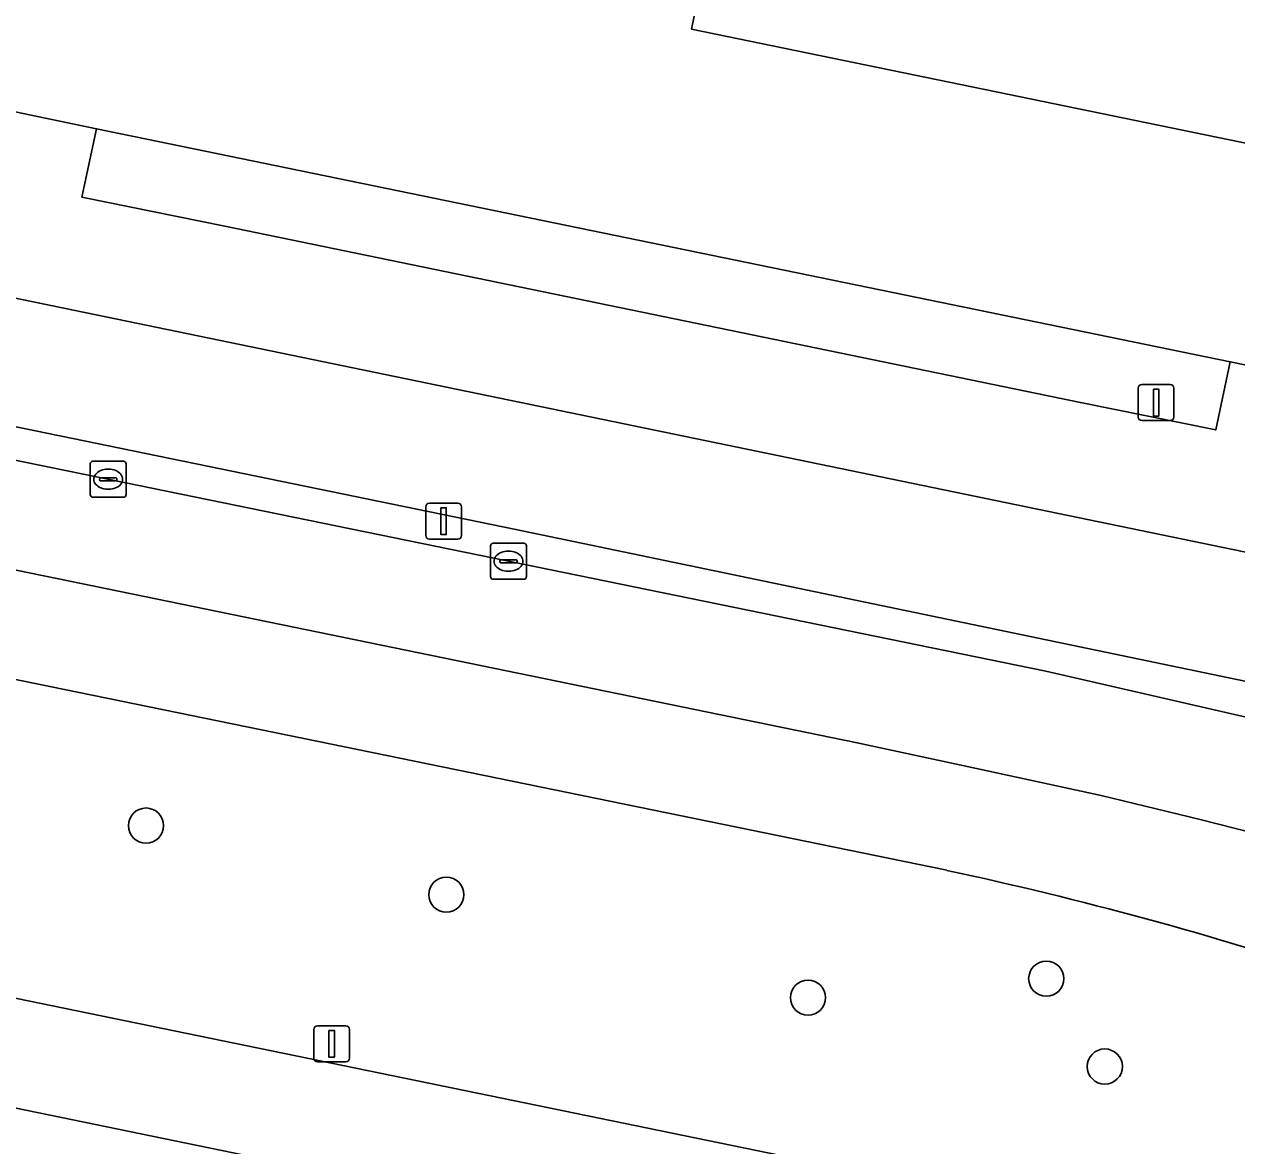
# Model space of a CAD drawing. Extents: x 157692 to 159674, y 381452 to 383291.
# Drawn here: x 158745.55 to 158779.28, y 382065.2 to 382096.4 of the extents above; entities that cross this region are included whole.
import ezdxf

# ---------------------------------------------------------------- set-up
doc = ezdxf.new("R2010")
doc.units = 0
for name, color, linetype in [('IMGEO_Berm_groen', 7, 'Continuous'), ('IMGEO_Berm_open', 7, 'Continuous'), ('IMGEO_Boom', 7, 'Continuous'), ('IMGEO_Erf', 7, 'Continuous'), ('IMGEO_Fietspad_gesloten', 7, 'Continuous'), ('IMGEO_Kolk', 7, 'Continuous'), ('IMGEO_Lichtmast', 7, 'Continuous'), ('IMGEO_Pand', 7, 'Continuous'), ('IMGEO_Rijbaan_lokaal_open', 7, 'Continuous'), ('IMGEO_Rijbaan_regionaal_gesloten', 7, 'Continuous'), ('IMGEO_Voetpad_open', 7, 'Continuous')]:
    doc.layers.add(name, color=color, linetype=linetype)

msp = doc.modelspace()

# ---------------------------------------------------------------- linework, layer by layer
at = {"layer": 'IMGEO_Berm_groen'}
for points in [[(158595.092, 382100.086), (158601.14, 382098.944), (158779.77, 382062.223), (158785.616, 382060.813), (158789.108, 382059.781)], [(158771.214, 382072.861), (158638.357, 382100.078)]]:
    msp.add_lwpolyline(points, dxfattribs=at)
msp.add_arc((158749.046, 381969.81), 105.408, 65.46642, 77.85955, dxfattribs=at)
at = {"layer": 'IMGEO_Berm_open'}
msp.add_lwpolyline([(158640.25, 382105.785), (158773.962, 382078.399), (158781.033, 382076.781), (158788.955, 382074.588), (158790.901, 382074.003), (158791.317, 382075.663), (158759.226, 382082.344), (158640.458, 382106.746)], dxfattribs=at)
at = {"layer": 'IMGEO_Boom'}
for centre in [(158748.939, 382074.106), (158757.292, 382072.183), (158773.977, 382069.849), (158767.352, 382069.32), (158775.606, 382067.403)]:
    msp.add_circle(centre, 0.489, dxfattribs=at)
at = {"layer": 'IMGEO_Erf'}
msp.add_lwpolyline([(158765.247, 382235.426), (158752.653, 382174.095), (158746.409, 382143.691), (158738.086, 382103.16), (158737.08, 382098.262), (158736.964, 382098.286), (158733.679, 382098.961), (158733.173, 382096.498), (158736.463, 382095.809), (158737.882, 382095.512), (158747.563, 382093.491), (158779.094, 382087.008), (158785.901, 382085.615), (158811.125, 382080.406), (158811.515, 382080.009), (158814.452, 382079.413), (158814.541, 382079.95), (158831.712, 382076.46), (158832.164, 382078.78), (158855.441, 382074.005)], dxfattribs=at)
msp.add_lwpolyline([(158786.796, 382115.911), (158783.008, 382097.477), (158782.001, 382092.579), (158764.114, 382096.257), (158764.263, 382096.981), (158762.098, 382097.428), (158761.948, 382096.702), (158749.361, 382099.29), (158750.384, 382104.185), (158754.21, 382122.499)], close=True, dxfattribs=at)
at = {"layer": 'IMGEO_Fietspad_gesloten'}
for points in [[(158551.776, 382125.053), (158552.592, 382124.924), (158589.111, 382118.343), (158593.588, 382117.233), (158601.914, 382114.691), (158606.841, 382113.579), (158610.985, 382112.743), (158640.458, 382106.746), (158759.226, 382082.344), (158791.317, 382075.663), (158799.46, 382073.968), (158814.721, 382069.044), (158815.071, 382068.931), (158816.815, 382072.002), (158813.002, 382074.196)], [(158809.708, 382075.476), (158712.956, 382095.452), (158620.94, 382114.323)]]:
    msp.add_lwpolyline(points, dxfattribs=at)
at = {"layer": 'IMGEO_Kolk'}
for p, q in [((158747.386, 382083.314), (158747.386, 382084.166)), ((158747.461, 382084.24), (158748.313, 382084.24)), ((158748.387, 382084.166), (158748.387, 382083.314)), ((158747.645, 382083.734), (158747.645, 382083.746)), ((158747.688, 382083.783), (158748.086, 382083.783)), ((158747.874, 382084.02), (158747.899, 382084.02)), ((158748.129, 382083.746), (158748.129, 382083.734)), ((158748.083, 382083.697), (158747.685, 382083.697)), ((158747.897, 382083.46), (158747.872, 382083.46)), ((158748.313, 382083.24), (158747.461, 382083.24)), ((158758.519, 382081.033), (158758.519, 382081.885)), ((158758.594, 382081.959), (158759.446, 382081.959)), ((158759.007, 382081.739), (158759.032, 382081.739)), ((158759.52, 382081.885), (158759.52, 382081.033)), ((158758.778, 382081.453), (158758.778, 382081.465)), ((158759.216, 382081.416), (158758.818, 382081.416)), ((158758.821, 382081.502), (158759.219, 382081.502)), ((158759.262, 382081.465), (158759.262, 382081.453)), ((158759.03, 382081.179), (158759.005, 382081.179)), ((158759.446, 382080.959), (158758.594, 382080.959))]:
    msp.add_line(p, q, dxfattribs=at)
for points in [[(158747.386, 382083.314), (158747.386, 382084.166)], [(158747.461, 382084.24), (158748.313, 382084.24)], [(158748.387, 382084.166), (158748.387, 382083.314)], [(158748.313, 382083.24), (158747.461, 382083.24)], [(158758.519, 382081.033), (158758.519, 382081.885)], [(158758.594, 382081.959), (158759.446, 382081.959)], [(158759.52, 382081.885), (158759.52, 382081.033)], [(158759.446, 382080.959), (158758.594, 382080.959)]]:
    msp.add_lwpolyline(points, dxfattribs=at)
for centre, radius, start, end in [((158747.463, 382084.164), 0.0765, 91.552, 178.448), ((158747.463, 382084.164), 0.0765, 91.552, 178.448), ((158748.311, 382084.164), 0.0765, 1.552, 88.448), ((158748.311, 382084.164), 0.0765, 1.552, 88.448), ((158747.685, 382083.743), 0.0403, 85.8775, 175.7526), ((158748.09, 382083.745), 0.0386, 1.7309, 96.639), ((158747.682, 382083.733), 0.0366, 178.938, 274.7102), ((158748.086, 382083.74), 0.043, 264.8664, 352.4533), ((158747.463, 382083.316), 0.0765, 181.552, 268.448), ((158747.463, 382083.316), 0.0765, 181.552, 268.448), ((158748.311, 382083.316), 0.0765, 271.552, 358.448), ((158748.311, 382083.316), 0.0765, 271.552, 358.448), ((158758.596, 382081.883), 0.0765, 91.552, 178.448), ((158758.596, 382081.883), 0.0765, 91.552, 178.448), ((158759.444, 382081.883), 0.0765, 1.552, 88.448), ((158759.444, 382081.883), 0.0765, 1.552, 88.448), ((158758.818, 382081.462), 0.0403, 85.8775, 175.7526), ((158758.815, 382081.452), 0.0366, 178.938, 274.7102), ((158759.219, 382081.459), 0.043, 264.8664, 352.4533), ((158759.223, 382081.464), 0.0386, 1.7309, 96.639), ((158758.596, 382081.035), 0.0765, 181.552, 268.448), ((158758.596, 382081.035), 0.0765, 181.552, 268.448), ((158759.444, 382081.035), 0.0765, 271.552, 358.448), ((158759.444, 382081.035), 0.0765, 271.552, 358.448)]:
    msp.add_arc(centre, radius, start, end, dxfattribs=at)
for centre, major_axis, ratio, start_param, end_param in [((158747.873, 382083.74), (-0.387, 0.002), 0.722429, 4.712389, 7.853982), ((158747.898, 382083.74), (-0.39, 0.002), 0.717154, 1.570796, 4.712389), ((158759.006, 382081.459), (-0.387, 0.002), 0.722429, 4.712389, 7.853982), ((158759.031, 382081.459), (-0.39, 0.002), 0.717154, 1.570796, 4.712389)]:
    msp.add_ellipse(centre, major_axis=major_axis, ratio=ratio, start_param=start_param, end_param=end_param, dxfattribs=at)
at = {"layer": 'IMGEO_Lichtmast'}
for p, q in [((158776.537, 382085.473), (158776.537, 382086.273)), ((158776.537, 382086.273), (158776.537, 382085.473)), ((158776.637, 382086.373), (158777.427, 382086.373)), ((158777.427, 382086.373), (158776.637, 382086.373)), ((158777.527, 382086.273), (158777.527, 382085.473)), ((158777.527, 382085.473), (158777.527, 382086.273)), ((158777.427, 382085.373), (158776.637, 382085.373)), ((158776.637, 382085.373), (158777.427, 382085.373)), ((158756.82, 382083.074), (158757.61, 382083.074)), ((158757.61, 382083.074), (158756.82, 382083.074)), ((158756.72, 382082.174), (158756.72, 382082.974)), ((158756.72, 382082.974), (158756.72, 382082.174)), ((158757.71, 382082.974), (158757.71, 382082.174)), ((158757.71, 382082.174), (158757.71, 382082.974)), ((158757.61, 382082.074), (158756.82, 382082.074)), ((158756.82, 382082.074), (158757.61, 382082.074)), ((158753.606, 382067.634), (158753.606, 382068.434)), ((158753.606, 382068.434), (158753.606, 382067.634)), ((158753.706, 382068.534), (158754.496, 382068.534)), ((158754.496, 382068.534), (158753.706, 382068.534)), ((158754.596, 382068.434), (158754.596, 382067.634)), ((158754.596, 382067.634), (158754.596, 382068.434)), ((158754.496, 382067.534), (158753.706, 382067.534)), ((158753.706, 382067.534), (158754.496, 382067.534))]:
    msp.add_line(p, q, dxfattribs=at)
for points in [[(158776.957, 382086.248), (158777.107, 382086.248), (158777.107, 382085.498), (158776.957, 382085.498), (158776.957, 382086.248)], [(158757.14, 382082.949), (158757.29, 382082.949), (158757.29, 382082.199), (158757.14, 382082.199), (158757.14, 382082.949)], [(158754.026, 382068.409), (158754.176, 382068.409), (158754.176, 382067.659), (158754.026, 382067.659), (158754.026, 382068.409)]]:
    msp.add_lwpolyline(points, dxfattribs=at)
for centre, start, end in [((158776.637, 382086.273), 90, 180), ((158776.637, 382086.273), 90, 180), ((158777.427, 382086.273), 0, 90), ((158777.427, 382086.273), 360, 90), ((158776.637, 382085.473), 180, 270), ((158776.637, 382085.473), 180, 270), ((158777.427, 382085.473), 270, 0), ((158777.427, 382085.473), 270, 0), ((158756.82, 382082.974), 90, 180), ((158756.82, 382082.974), 90, 180), ((158757.61, 382082.974), 0, 90), ((158757.61, 382082.974), 360, 90), ((158756.82, 382082.174), 180, 270), ((158756.82, 382082.174), 180, 270), ((158757.61, 382082.174), 270, 0), ((158757.61, 382082.174), 270, 0), ((158753.706, 382068.434), 90, 180), ((158753.706, 382068.434), 90, 180), ((158754.496, 382068.434), 0, 90), ((158754.496, 382068.434), 360, 90), ((158753.706, 382067.634), 180, 270), ((158753.706, 382067.634), 180, 270), ((158754.496, 382067.634), 270, 0), ((158754.496, 382067.634), 270, 0)]:
    msp.add_arc(centre, 0.1, start, end, dxfattribs=at)
at = {"layer": 'IMGEO_Pand'}
msp.add_lwpolyline([(158764.114, 382096.257), (158782.001, 382092.579), (158783.008, 382097.477), (158786.796, 382115.911), (158754.21, 382122.499), (158750.384, 382104.185), (158749.361, 382099.29), (158761.948, 382096.702), (158762.098, 382097.428), (158764.263, 382096.981)], close=True, dxfattribs=at)
at = {"layer": 'IMGEO_Rijbaan_lokaal_open'}
for points in [[(158665.285, 382106.51), (158663.872, 382108.691), (158663.137, 382108.85), (158652.528, 382111.031), (158652.814, 382112.789), (158633.042, 382116.888), (158629.645, 382117.616), (158629.259, 382115.706), (158620.94, 382114.323), (158712.956, 382095.452), (158809.708, 382075.476)], [(158747.563, 382093.491), (158737.882, 382095.512), (158737.459, 382093.585), (158734.967, 382092.09), (158732.747, 382092.544), (158723.335, 382094.483), (158713.507, 382096.508), (158712.292, 382096.753), (158693.837, 382100.541), (158692.736, 382100.743), (158674.269, 382104.547), (158672.497, 382104.898), (158666.671, 382106.113), (158665.579, 382106.339)], [(158827.936, 382068.2), (158828.413, 382068.102), (158829.393, 382072.876), (158854.168, 382067.855), (158855.441, 382074.005), (158832.164, 382078.78), (158831.712, 382076.46), (158814.541, 382079.95), (158814.452, 382079.413), (158811.515, 382080.009), (158811.125, 382080.406), (158785.901, 382085.615), (158779.094, 382087.008), (158778.693, 382085.11), (158774.926, 382085.873), (158751.126, 382090.777), (158747.156, 382091.589), (158747.563, 382093.491)]]:
    msp.add_lwpolyline(points, dxfattribs=at)
at = {"layer": 'IMGEO_Rijbaan_regionaal_gesloten'}
for points in [[(158790.901, 382074.003), (158788.955, 382074.588), (158781.033, 382076.781), (158773.962, 382078.399), (158640.25, 382105.785), (158636.724, 382106.498), (158626.876, 382108.256), (158611.845, 382110.657), (158607.095, 382111.336), (158605.115, 382111.751), (158602.963, 382112.362), (158591.784, 382115.861)], [(158638.613, 382103.052), (158678.367, 382094.92), (158725.181, 382085.35), (158768.722, 382076.412), (158771.698, 382075.766), (158775.501, 382074.941), (158778.255, 382074.275), (158779.753, 382073.898), (158784.175, 382072.638), (158787.681, 382071.52), (158788.126, 382071.378), (158789.016, 382071.05), (158790.426, 382070.553), (158791.247, 382070.227), (158792.18, 382069.883), (158793.04, 382069.515), (158798.29, 382067.268), (158812.129, 382060.118), (158819.626, 382060.97), (158813.88, 382064.337), (158810.482, 382066.189), (158803.572, 382069.414), (158799.374, 382071.037)], [(158803.486, 382059.437), (158803.878, 382059.18), (158812.129, 382060.118), (158798.29, 382067.268), (158793.04, 382069.515), (158792.18, 382069.883), (158791.247, 382070.227), (158790.426, 382070.553), (158789.016, 382071.05), (158788.126, 382071.378), (158787.681, 382071.52), (158784.175, 382072.638), (158779.753, 382073.898), (158778.255, 382074.275), (158775.501, 382074.941), (158771.698, 382075.766), (158768.722, 382076.412), (158725.181, 382085.35), (158678.367, 382094.92), (158638.613, 382103.052)], [(158789.108, 382059.781), (158785.616, 382060.813), (158779.77, 382062.223), (158601.14, 382098.944), (158595.092, 382100.086)], [(158638.357, 382100.078), (158771.214, 382072.861)], [(158622.531, 382091.496), (158694.915, 382076.653), (158719.619, 382071.54), (158734.149, 382068.548), (158753.256, 382064.615), (158760.881, 382063.045), (158764.396, 382062.321), (158772.339, 382060.717), (158774.895, 382060.16), (158779.833, 382059.082), (158783.408, 382058.156), (158787.416, 382056.658), (158788.418, 382056.189), (158791.204, 382054.885), (158794.822, 382052.871), (158798.298, 382050.745), (158801.98, 382048.183), (158800.705, 382053.461)], [(158790.739, 382050.676), (158803.489, 382041.935), (158801.98, 382048.183), (158798.298, 382050.745), (158794.822, 382052.871), (158791.204, 382054.885), (158788.418, 382056.189), (158787.416, 382056.658), (158783.408, 382058.156), (158779.833, 382059.082), (158774.895, 382060.16), (158772.339, 382060.717), (158764.396, 382062.321), (158760.881, 382063.045), (158753.256, 382064.615), (158734.149, 382068.548), (158719.619, 382071.54), (158694.915, 382076.653), (158622.531, 382091.496)]]:
    msp.add_lwpolyline(points, dxfattribs=at)
msp.add_arc((158749.046, 381969.81), 105.408, 65.46642, 77.85955, dxfattribs=at)
at = {"layer": 'IMGEO_Voetpad_open'}
msp.add_lwpolyline([(158779.094, 382087.008), (158747.563, 382093.491), (158747.156, 382091.589), (158751.126, 382090.777), (158774.926, 382085.873), (158778.693, 382085.11)], close=True, dxfattribs=at)

doc.saveas('drawing.dxf')
